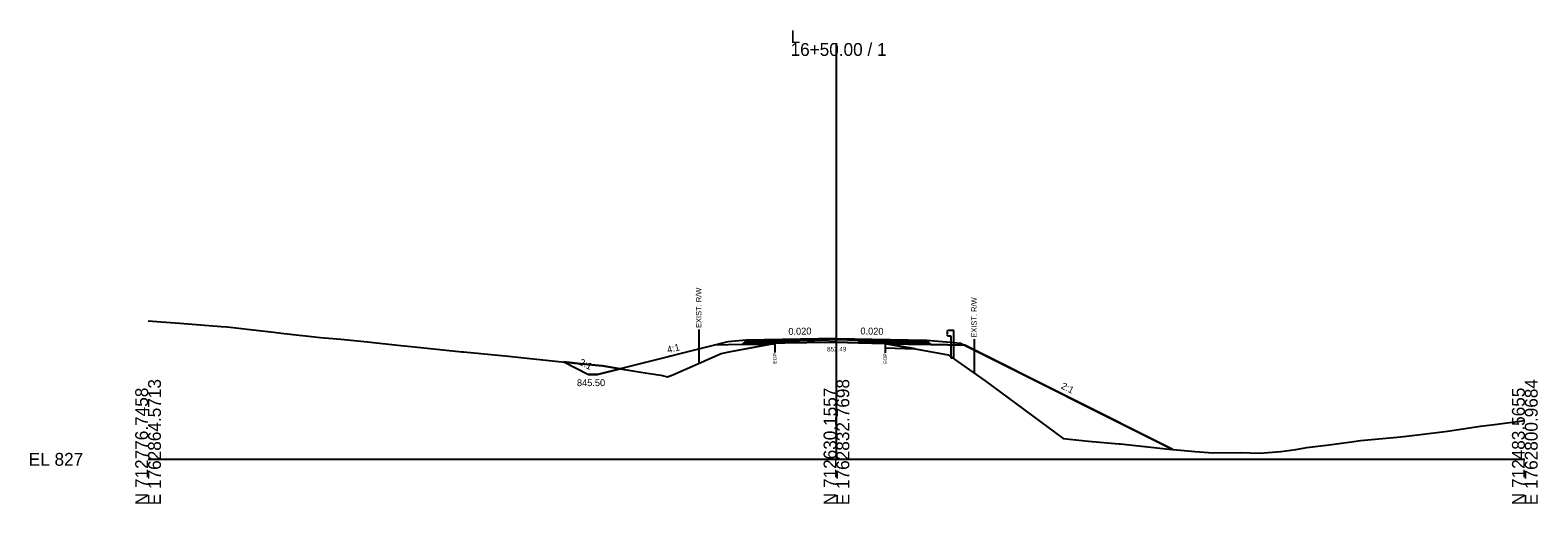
# Model space of a CAD drawing. Extents: x -26 to 5303, y -10 to 9578.
# Drawn here: x -25.7 to 302.8, y 6490.3 to 6593.5 of the extents above; entities that cross this region are included whole.
import ezdxf

# ---------------------------------------------------------------- set-up
doc = ezdxf.new("R2010")
doc.units = 0
for name, color, linetype in [('Default', 7, 'Continuous'), ('Exist CMT Pavement', 7, 'Continuous'), ('Exist Cross Section Cell', 7, 'Continuous'), ('Exist XS Ground Line', 7, 'Continuous'), ('Old_Level_10', 7, 'Continuous'), ('Old_Level_3', 7, 'Continuous'), ('Prop CMT Guardrail Graphics', 7, 'Continuous'), ('Prop CMT Pvmt Course 1', 7, 'Continuous'), ('Prop CMT Pvmt Course 2', 7, 'Continuous'), ('Prop CMT Pvmt Course 3', 7, 'Continuous'), ('Prop CMT Pvmt Surface', 7, 'Continuous'), ('Prop CMT Pvmt Surface Shoulder', 7, 'Continuous'), ('Prop CMT Shld Paved Course 1', 7, 'Continuous'), ('Prop CMT Shld Paved Course 2', 7, 'Continuous'), ('Prop CMT Shld Paved Course 3', 7, 'Continuous'), ('Prop CMT Slope Grass', 7, 'Continuous'), ('Prop CMT Subgrade Earthwork', 7, 'Continuous'), ('Prop Shade Light', 7, 'Continuous'), ('Prop XS DDE', 7, 'Continuous'), ('Prop XS DDE Earthwork Shape', 7, 'Continuous'), ('Prop XS Earthwork Shape', 7, 'Continuous'), ('Prop XS Hydro Slope Text', 7, 'Continuous'), ('Prop XS SE Text', 7, 'Continuous'), ('Prop XS Side Slope Text', 7, 'Continuous'), ('Prop XS Wedging', 7, 'Continuous')]:
    doc.layers.add(name, color=color, linetype=linetype)

msp = doc.modelspace()

# ---------------------------------------------------------------- linework, layer by layer
at = {"layer": 'Exist CMT Pavement'}
msp.add_lwpolyline([(136.58, 6525.29), (138.73, 6525.34), (148.44, 6525.53), (150, 6525.49), (154.83, 6525.39), (160.62, 6525.23), (160.62, 6525.23)], dxfattribs=at)
at = {"layer": 'Exist Cross Section Cell'}
for p, q in [((150, 6500), (150, 6590.66)), ((0, 6500), (150, 6500)), ((150, 6500), (300, 6500))]:
    msp.add_line(p, q, dxfattribs=at)
at = {"layer": 'Exist XS Ground Line'}
msp.add_lwpolyline([(0, 6530.16), (2.84, 6529.94), (6.9, 6529.68), (15.91, 6528.95), (17.14, 6528.85), (17.92, 6528.75), (21.56, 6528.36), (27.37, 6527.71), (28.98, 6527.51), (37.6, 6526.52), (42.04, 6526.2), (47.83, 6525.59), (55.11, 6524.79), (58.07, 6524.52), (68.38, 6523.41), (68.73, 6523.38), (78.53, 6522.49), (81.25, 6522.14), (88.76, 6521.4), (94.31, 6520.77), (99, 6520.35), (107.38, 6518.99), (109.23, 6518.7), (111.71, 6518.36), (113.19, 6517.93), (114.38, 6518.39), (124.88, 6523.07), (127.02, 6523.5), (136.58, 6525.29), (138.73, 6525.34), (148.44, 6525.53), (150, 6525.49), (154.83, 6525.39), (160.62, 6525.23), (168.72, 6523.8), (174.34, 6522.72), (182.44, 6517.07), (199.43, 6504.54), (204.96, 6503.95), (211.55, 6503.4), (211.92, 6503.39), (221.79, 6502.32), (228.14, 6501.7), (232.02, 6501.39), (238.06, 6501.46), (242.25, 6501.32), (246.86, 6501.67), (250.14, 6502.12), (252.49, 6502.54), (257.4, 6503.19), (262.72, 6503.91), (264.19, 6504.08), (272.95, 6504.87), (277.26, 6505.39), (283.18, 6506.16), (290.33, 6507.25), (293.42, 6507.61), (300, 6508.48)], dxfattribs=at)
at = {"layer": 'Old_Level_10'}
for p, q in [((119.99, 6528.29), (119.99, 6520.89)), ((136.58, 6525.29), (136.58, 6523.24)), ((160.62, 6525.23), (160.62, 6523.18)), ((179.99, 6526.18), (179.99, 6518.78))]:
    msp.add_line(p, q, dxfattribs=at)
at = {"layer": 'Prop CMT Guardrail Graphics'}
for points in [[(175.6, 6528.07), (174.27, 6528.07), (174, 6527.78)], [(175.6, 6522.07), (175.6, 6528.07)], [(174, 6527.78), (174.27, 6527.49)], [(174.27, 6527.49), (174, 6527.2)], [(174, 6527.2), (174.27, 6526.9), (174.94, 6526.9)], [(174.94, 6526.9), (174.94, 6522.07)], [(174.94, 6522.07), (175.6, 6522.07)]]:
    msp.add_lwpolyline(points, dxfattribs=at)
at = {"layer": 'Prop CMT Pvmt Course 1'}
for points in [[(150, 6526.31), (134.36, 6526)], [(134.36, 6526), (134.36, 6525.75)], [(134.36, 6525.75), (136.58, 6525.79)], [(136.58, 6525.79), (150, 6526.06)], [(136.58, 6525.79), (136.58, 6525.79)], [(150, 6526.06), (150, 6526.31)], [(150, 6526.31), (165.64, 6526)], [(150, 6526.06), (150, 6526.06), (150, 6526.06)], [(160.62, 6525.85), (150, 6526.06)], [(165.64, 6525.75), (160.62, 6525.85)], [(160.62, 6525.85), (160.62, 6525.85)], [(165.64, 6526), (165.64, 6525.75)]]:
    msp.add_lwpolyline(points, dxfattribs=at)
at = {"layer": 'Prop CMT Pvmt Course 2'}
for points in [[(136.58, 6525.79), (134.36, 6525.75)], [(134.36, 6525.75), (134.36, 6525.42)], [(134.36, 6525.42), (136.58, 6525.46)], [(136.58, 6525.46), (136.58, 6525.79)], [(160.62, 6525.52), (160.62, 6525.85)], [(160.62, 6525.85), (165.64, 6525.75)], [(165.64, 6525.42), (160.62, 6525.52)], [(165.64, 6525.75), (165.64, 6525.42)]]:
    msp.add_lwpolyline(points, dxfattribs=at)
at = {"layer": 'Prop CMT Pvmt Course 3'}
for points in [[(136.58, 6525.46), (134.36, 6525.42)], [(134.36, 6525.42), (134.36, 6525.08)], [(134.36, 6525.08), (136.58, 6525.13)], [(136.58, 6525.13), (136.58, 6525.46)], [(160.62, 6525.52), (165.64, 6525.42)], [(160.62, 6525.18), (160.62, 6525.52)], [(165.64, 6525.08), (160.62, 6525.18)], [(165.64, 6525.42), (165.64, 6525.08)]]:
    msp.add_lwpolyline(points, dxfattribs=at)
at = {"layer": 'Prop CMT Pvmt Surface'}
for points in [[(150, 6526.31), (134.36, 6526)], [(150, 6526.31), (165.64, 6526)]]:
    msp.add_lwpolyline(points, dxfattribs=at)
at = {"layer": 'Prop CMT Pvmt Surface Shoulder'}
for points in [[(134.36, 6526), (130.36, 6525.92)], [(165.64, 6526), (169.64, 6525.92)]]:
    msp.add_lwpolyline(points, dxfattribs=at)
at = {"layer": 'Prop CMT Shld Paved Course 1'}
for points in [[(134.36, 6526), (130.36, 6525.92), (130.11, 6525.67)], [(130.11, 6525.67), (134.36, 6525.75)], [(134.36, 6525.75), (134.36, 6526)], [(165.64, 6526), (169.64, 6525.92), (169.89, 6525.67)], [(165.64, 6525.75), (165.64, 6526)], [(169.89, 6525.67), (165.64, 6525.75)]]:
    msp.add_lwpolyline(points, dxfattribs=at)
at = {"layer": 'Prop CMT Shld Paved Course 2'}
for points in [[(134.36, 6525.75), (130.11, 6525.67), (129.77, 6525.32)], [(129.77, 6525.32), (134.36, 6525.42)], [(134.36, 6525.42), (134.36, 6525.75)], [(165.64, 6525.75), (169.89, 6525.67), (170.23, 6525.32)], [(165.64, 6525.42), (165.64, 6525.75)], [(170.23, 6525.32), (165.64, 6525.42)]]:
    msp.add_lwpolyline(points, dxfattribs=at)
at = {"layer": 'Prop CMT Shld Paved Course 3'}
for points in [[(129.77, 6525.32), (129.43, 6524.98)], [(129.43, 6524.98), (134.36, 6525.08)], [(134.36, 6525.42), (129.77, 6525.32)], [(129.77, 6525.32), (129.77, 6525.32)], [(134.36, 6525.08), (134.36, 6525.42)], [(165.64, 6525.42), (170.23, 6525.32)], [(165.64, 6525.08), (165.64, 6525.42)], [(170.57, 6524.98), (165.64, 6525.08)], [(170.23, 6525.32), (170.23, 6525.32)], [(170.23, 6525.32), (170.57, 6524.98)]]:
    msp.add_lwpolyline(points, dxfattribs=at)
at = {"layer": 'Prop CMT Slope Grass'}
msp.add_line((177, 6525.33), (223.32, 6502.17), dxfattribs=at)
for points in [[(130.36, 6525.92), (126.36, 6525.6), (102.86, 6519.72)], [(169.64, 6525.92), (174, 6525.57)], [(174, 6525.57), (177, 6525.33)]]:
    msp.add_lwpolyline(points, dxfattribs=at)
at = {"layer": 'Prop CMT Subgrade Earthwork'}
for p, q in [((136.58, 6525.29), (136.58, 6525.13)), ((160.62, 6525.23), (160.62, 6525.23)), ((160.62, 6525.23), (160.62, 6525.18))]:
    msp.add_line(p, q, dxfattribs=at)
for points in [[(129.43, 6524.98), (123.42, 6524.86)], [(134.36, 6525.08), (129.43, 6524.98)], [(136.58, 6525.13), (134.36, 6525.08)], [(160.62, 6525.18), (165.64, 6525.08)], [(165.64, 6525.08), (170.57, 6524.98)], [(170.57, 6524.98), (177.99, 6524.84)]]:
    msp.add_lwpolyline(points, dxfattribs=at)
at = {"layer": 'Prop Shade Light'}
for p, q in [((160.89, 6525.18), (160.62, 6525.18)), ((160.62, 6525.18), (160.62, 6524.25)), ((167.15, 6524.08), (160.89, 6525.18)), ((160.62, 6524.25), (167.15, 6524.08))]:
    msp.add_line(p, q, dxfattribs=at)
at = {"layer": 'Prop XS DDE'}
for p, q in [((90.57, 6521.2), (95.96, 6518.5)), ((97.96, 6518.5), (95.96, 6518.5)), ((102.86, 6519.72), (97.96, 6518.5))]:
    msp.add_line(p, q, dxfattribs=at)
at = {"layer": 'Prop XS DDE Earthwork Shape'}
for p, q in [((90.57, 6521.2), (95.96, 6518.5)), ((95.96, 6518.5), (97.96, 6518.5)), ((97.96, 6518.5), (102.86, 6519.72)), ((102.86, 6519.72), (99, 6520.35))]:
    msp.add_line(p, q, dxfattribs=at)
for points in [[(99, 6520.35), (94.31, 6520.77), (90.57, 6521.2)], [(90.57, 6521.2), (90.57, 6521.2)], [(102.86, 6519.72), (102.86, 6519.72)]]:
    msp.add_lwpolyline(points, dxfattribs=at)
at = {"layer": 'Prop XS Earthwork Shape'}
for points in [[(102.86, 6519.72), (107.38, 6518.99), (109.23, 6518.7), (111.71, 6518.36), (113.19, 6517.93), (114.38, 6518.39), (124.88, 6523.07), (127.02, 6523.5), (135.61, 6525.11), (134.36, 6525.08), (129.43, 6524.98), (123.42, 6524.86)], [(136.58, 6525.29), (136.58, 6525.13), (135.61, 6525.11)], [(160.62, 6525.23), (160.62, 6525.18), (160.89, 6525.18)], [(160.89, 6525.18), (168.72, 6523.8), (174.34, 6522.72), (182.44, 6517.07), (199.43, 6504.54), (204.96, 6503.95), (211.55, 6503.4), (211.92, 6503.39), (221.79, 6502.32), (223.32, 6502.17), (177.99, 6524.84), (170.57, 6524.98), (165.64, 6525.08)]]:
    msp.add_lwpolyline(points, close=True, dxfattribs=at)
at = {"layer": 'Prop XS Wedging'}
for points in [[(136.58, 6525.29), (136.58, 6525.79), (138.73, 6525.84), (148.44, 6526.03), (150, 6526.06), (154.83, 6525.97), (160.62, 6525.85), (160.62, 6525.23), (154.83, 6525.39), (150, 6525.49), (148.44, 6525.53), (138.73, 6525.34)], [(154.67, 6525.39), (154.91, 6525.63), (160.62, 6525.52), (160.62, 6525.23), (154.83, 6525.39)]]:
    msp.add_lwpolyline(points, close=True, dxfattribs=at)

# ---------------------------------------------------------------- texts
at = {"layer": 'Default'}
msp.add_text('-', height=0.0001, dxfattribs=at).set_placement((0, 6500))
at = {"layer": 'Exist Cross Section Cell'}
for s, p in [('16+50.00 / 1', (140, 6587.86)), ('L', (140, 6590.66)), ('EL 827', (-26, 6498.6))]:
    msp.add_text(s, height=2.8, dxfattribs=at).set_placement(p)
for s, p in [('N 712776.7458', (0, 6490)), ('E 1762864.5713', (2.8, 6490)), ('N 712630.1557', (150, 6490)), ('E 1762832.7698', (152.8, 6490)), ('N 712483.5655', (300, 6490)), ('E 1762800.9684', (302.8, 6490))]:
    msp.add_text(s, height=2.8, rotation=90, dxfattribs=at).set_placement(p)
at = {"layer": 'Old_Level_10'}
for s, height, p in [('EXIST. R/W', 1.181, (120.58, 6528.6)), ('EXIST. R/W', 1.181, (180.58, 6526.49)), ('EOP', 0.787, (136.97, 6520.84)), ('EOP', 0.787, (161.01, 6520.78))]:
    msp.add_text(s, height=height, rotation=90, dxfattribs=at).set_placement(p)
at = {"layer": 'Old_Level_3'}
msp.add_text('852.49', height=1, dxfattribs=at).set_placement((147.95, 6523.49))
at = {"layer": 'Prop XS Hydro Slope Text'}
msp.add_text('2:1', height=1.5, rotation=333.4349, dxfattribs=at).set_placement((93.79, 6520.66))
msp.add_text('845.50', height=1.5, dxfattribs=at).set_placement((93.46, 6515.94))
at = {"layer": 'Prop XS SE Text'}
for rotation, p in [(1.1458, (139.54, 6527.1)), (358.8542, (155.21, 6527.21))]:
    msp.add_text('0.020', height=1.5, rotation=rotation, dxfattribs=at).set_placement(p)
at = {"layer": 'Prop XS Side Slope Text'}
for s, rotation, p in [('4:1', 14.0362, (113.28, 6523.1)), ('2:1', 333.4349, (198.79, 6515.5))]:
    msp.add_text(s, height=1.5, rotation=rotation, dxfattribs=at).set_placement(p)

doc.saveas('drawing.dxf')
